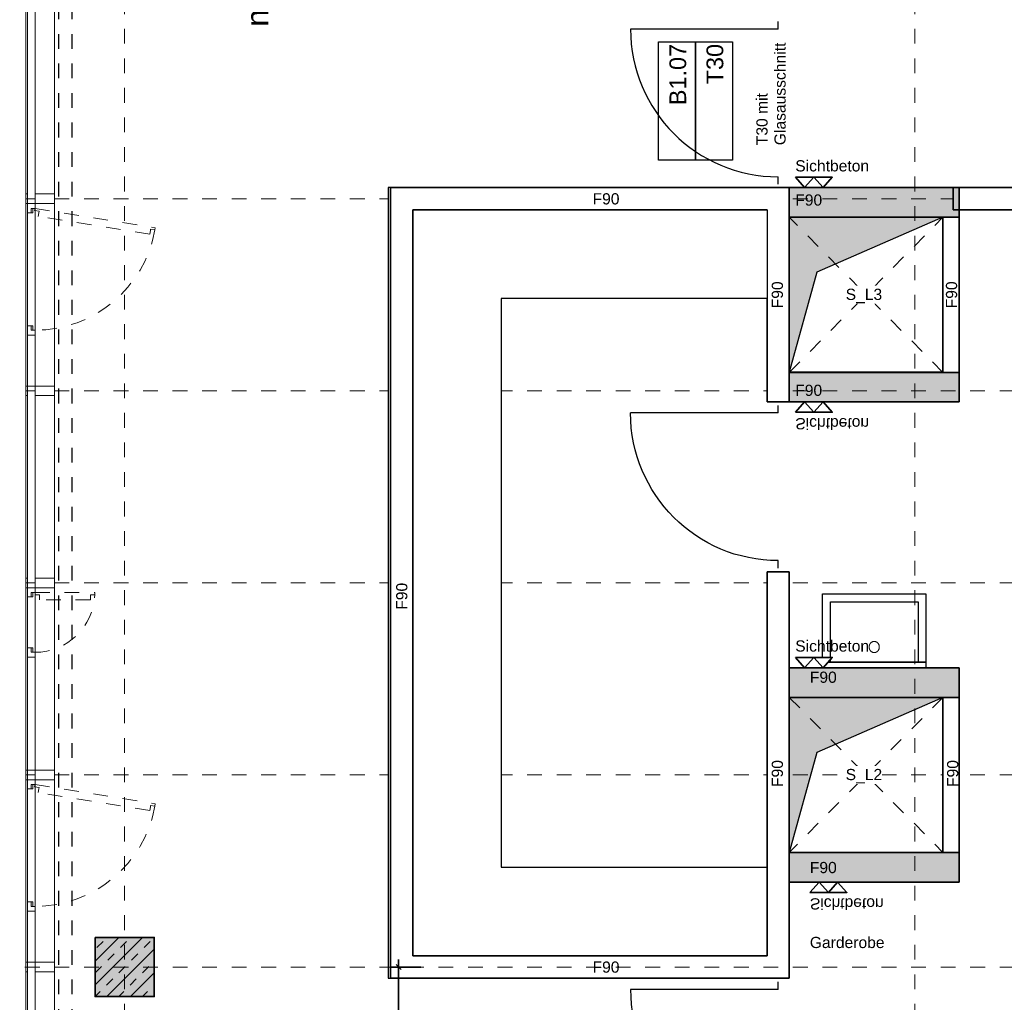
# Model space of a CAD drawing. Header units: metres. Extents: x -13 to 93, y -119 to 25.
# Tile 690 of 705: x 27.34 to 34.01, y -18.19 to -11.54. Entities that reach past the tile are written whole.
import ezdxf
from ezdxf.enums import TextEntityAlignment as Align

# ---------------------------------------------------------------- set-up
doc = ezdxf.new("R2010")
doc.units = ezdxf.units.M
doc.header["$LTSCALE"] = 0.00508
doc.header["$PDMODE"] = 1
doc.header["$PDSIZE"] = -2
for name, pattern in [('STYLE_05', [0.19684, 0.069505, -0.127335]), ('STYLE_06', [1.0537, 0.590515, -0.19684, 0.069505, -0.19684]), ('STYLE_11', [0.393677, 0.196838, -0.196838])]:
    doc.linetypes.add(name, pattern=pattern)
doc.layers.get('0').update_dxf_attribs({"lineweight": 18})
for name, color, linetype, lineweight in [('3-3-0 AW Fassade', 7, 'Continuous', 18), ('3-3-4 AFenster', 7, 'Continuous', 25), ('3-4-0 Innenwände', 7, 'Continuous', 35), ('3-4-0-1 IW Beton', 7, 'Continuous', 35), ('3-4-0-2 IW GK', 7, 'Continuous', 35), ('3-4-3-1 IStützenBeton', 7, 'Continuous', 35), ('3-4-4 ITüren', 7, 'Continuous', 25), ('3-4-5 IWBekleidungen', 7, 'Continuous', 25), ('3-5-1-1 DeckenDurchb', 7, 'Continuous', 25), ('3-5-1-1 DeckenDurchb VED', 7, 'STYLE_11', 25), ('3-5-1-2 DeckenSprung VED', 7, 'STYLE_11', 25), ('3-5-9 DeckenSonstig VED', 7, 'STYLE_11', 25), ('3-7-1 Allg.Einbauten', 7, 'Continuous', 25), ('4-1-2-1 Sanitärobjekte', 7, 'Continuous', 25), ('Ans-Kante', 7, 'Continuous', 18), ('Bemaßung', 7, 'Continuous', 18), ('Bemaßung-Höhenkoten', 7, 'Continuous', 18), ('Keine', 7, 'Continuous', 18), ('Plan-Achse', 1, 'STYLE_06', 18), ('Plan-Achsen-Fassade', 1, 'STYLE_06', 18), ('Plan-Raumstempel', 7, 'Continuous', 13), ('Plan-Text', 7, 'Continuous', 13), ('Plan-Text-Hinweis', 7, 'Continuous', 13)]:
    doc.layers.add(name, color=color, linetype=linetype, lineweight=lineweight)
doc.layers.get('0').freeze()
doc.styles.add('Arial', font='ARIAL.TTF')
doc.dimstyles.new('MTZ_200', dxfattribs={"dimtxt": 0.075762, "dimasz": 0.000706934, "dimexe": 0.001, "dimexo": 0.003, "dimgap": 0.0001, "dimtad": 1, "dimdec": 4, "dimzin": 11, "dimtxsty": 'Arial', "dimblk": 'VW_SLASH', "dimcen": 0, "dimdle": 0.001, "dimazin": 0, "dimtfac": 1, "dimtdec": 4, "dimtix": 1, "dimtmove": 0, "dimatfit": 0, "dimldrblk": 'VW_FILLEDARROW', "dimfxl": 0, "dimfrac": 2, "dimtolj": 1, "dimtzin": 11, "dimarcsym": 0})
pattern_1 = [(45, (0, 0), (0.0032, 0), []), (45, (0.0016, 0), (0.0032, 0), [0.0012, -0.0012])]

# ---------------------------------------------------------------- blocks, each defined once
blk = doc.blocks.new('S_Profil_Fassade_Büro')
at = {"layer": '3-3-0 AW Fassade', "color": 7}
blk.add_line((-0.132, 0), (-0.195, 0), dxfattribs=at)
for points in [[(-0.195, 0.0325), (-0.182, 0.0325), (-0.182, -0.0325), (-0.195, -0.0325)], [(-0.132, 0.0325), (0, 0.0325), (0, -0.0325), (-0.132, -0.0325)]]:
    blk.add_lwpolyline(points, close=True, dxfattribs=at)
blk = doc.blocks.new('S_Fenster_GR_Feld')
at = {"layer": '3-3-0 AW Fassade', "color": 7}
blk.add_lwpolyline([(-0.05, 1.2675), (0, 1.2675), (0, 0.9225), (-0.05, 0.9225)], close=True, dxfattribs=at)
at = {"color": 7}
blk.add_wipeout([(-0.05, 0.095), (-0.025, 0.095), (-0.015, 0.095), (-0.015, 0.065), (0, 0.065), (0, 0.89), (-0.015, 0.89), (-0.015, 0.86), (-0.025, 0.86), (-0.05, 0.86)], dxfattribs=at).dxf.layer = '3-3-0 AW Fassade'
at = {"layer": '3-3-0 AW Fassade', "color": 7}
blk.add_lwpolyline([(-0.05, 0.095), (-0.025, 0.095), (-0.015, 0.095), (-0.015, 0.065), (0, 0.065), (0, 0.89), (-0.015, 0.89), (-0.015, 0.86), (-0.025, 0.86), (-0.05, 0.86)], close=True, dxfattribs=at)
at = {"color": 7}
for points in [[(-0.025, 0.86), (-0.05, 0.86), (-0.05, 0.9225), (0, 0.9225), (0, 0.89), (-0.025, 0.89)], [(-0.025, 0.095), (-0.05, 0.095), (-0.05, 0.0325), (0, 0.0325), (0, 0.065), (-0.025, 0.065)]]:
    blk.add_wipeout(points, dxfattribs=at).dxf.layer = '3-3-0 AW Fassade'
at = {"layer": '3-3-0 AW Fassade', "color": 7}
for points in [[(-0.025, 0.86), (-0.05, 0.86), (-0.05, 0.9225), (0, 0.9225), (0, 0.89), (-0.025, 0.89)], [(-0.025, 0.095), (-0.05, 0.095), (-0.05, 0.0325), (0, 0.0325), (0, 0.065), (-0.025, 0.065)]]:
    blk.add_lwpolyline(points, close=True, dxfattribs=at)
at = {"layer": '3-3-0 AW Fassade', "color": 7, "linetype": 'STYLE_05'}
blk.add_lwpolyline([(0.0217, 0.1191), (0.0256, 0.0944), (0.0272, 0.0846), (-0.0024, 0.0798), (0, 0.065), (0.8145, 0.1961), (0.8121, 0.2109), (0.7825, 0.2061), (0.7809, 0.216), (0.777, 0.2407)], close=True, dxfattribs=at)
at = {"layer": '3-3-0 AW Fassade', "color": 7, "linetype": 'STYLE_05', "lineweight": 18}
blk.add_arc((0, 0.065), 0.825, 10.18312, 90, dxfattribs=at)
blk = doc.blocks.new('*D251')
at = {"layer": 'Bemaßung', "color": 0, "linetype": 'Continuous', "lineweight": -2}
for p, q in [((-0.33, -2.71), (-0.33, -2.91)), ((0, -2.71), (0, -2.91)), ((-0.28, -2.86), (-0.33, -2.86)), ((-0.33, -2.86), (0, -2.86)), ((0, -2.86), (-0.05, -2.86))]:
    blk.add_line(p, q, dxfattribs=at)
at = {"layer": 'Bemaßung', "color": 0, "linetype": 'Continuous', "lineweight": 20}
for p, q in [((-0.3123, -2.8423), (-0.3477, -2.8777)), ((-0.0177, -2.8777), (0.0177, -2.8423))]:
    blk.add_line(p, q, dxfattribs=at)
at = {"layer": 'Defpoints', "color": 0, "lineweight": 0}
for p in [(0, 0), (-0.33, -2.5287), (-0.33, -2.86)]:
    blk.add_point(p, dxfattribs=at)
at = {"layer": 'Bemaßung', "color": 0, "insert": (-0.2103, -2.7488), "char_height": 0.07576, "attachment_point": 1, "line_spacing_factor": 0.967741, "style": 'Arial'}
blk.add_mtext('33', dxfattribs=at)
blk = doc.blocks.new('VW_FILLEDARROW')
at = {"color": 0, "lineweight": -2}
blk.add_solid([(0, 0), (0, 0), (0, 0)], dxfattribs=at)
blk = doc.blocks.new('VW_SLASH')
at = {"color": 0, "linetype": 'ByBlock', "lineweight": -2}
blk.add_line((0, 0), (-1, 0), dxfattribs=at)
at = {"color": 0, "linetype": 'ByBlock', "lineweight": 20}
blk.add_line((0, 0), (0, 0), dxfattribs=at)
blk = doc.blocks.new('*D252')
at = {"layer": 'Bemaßung', "color": 0, "linetype": 'Continuous', "lineweight": -2}
for p, q in [((0, -2.71), (0, -2.91)), ((0.19, -2.71), (0.19, -2.91)), ((0, -2.86), (-0.05, -2.86)), ((0.19, -2.86), (0, -2.86)), ((0.24, -2.86), (0.19, -2.86))]:
    blk.add_line(p, q, dxfattribs=at)
at = {"layer": 'Bemaßung', "color": 0, "linetype": 'Continuous', "lineweight": 20}
for p, q in [((0.0177, -2.8423), (-0.0177, -2.8777)), ((0.1723, -2.8777), (0.2077, -2.8423))]:
    blk.add_line(p, q, dxfattribs=at)
at = {"layer": 'Defpoints', "color": 0, "lineweight": 0}
for p in [(0, 0), (0.19, -2.475), (0.19, -2.86)]:
    blk.add_point(p, dxfattribs=at)
at = {"layer": 'Bemaßung', "color": 0, "insert": (0.0285, -2.7488), "char_height": 0.07576, "attachment_point": 1, "line_spacing_factor": 0.967741, "style": 'Arial'}
blk.add_mtext('19', dxfattribs=at)
blk = doc.blocks.new('*D254')
at = {"layer": 'Bemaßung', "color": 0, "linetype": 'Continuous', "lineweight": -2}
for p, q in [((-3.3451, 0), (-3.5451, 0)), ((-3.4951, 0), (-3.4951, 0.05)), ((-3.4951, -1.59), (-3.4951, 0)), ((-3.3451, -1.59), (-3.5451, -1.59)), ((-3.4951, -1.64), (-3.4951, -1.59))]:
    blk.add_line(p, q, dxfattribs=at)
at = {"layer": 'Bemaßung', "color": 0, "linetype": 'Continuous', "lineweight": 20}
for p, q in [((-3.4775, -0.0177), (-3.5128, 0.0177)), ((-3.5128, -1.5723), (-3.4775, -1.6077))]:
    blk.add_line(p, q, dxfattribs=at)
at = {"layer": 'Defpoints', "color": 0, "lineweight": 0}
for p in [(0.0599, 0), (-3.4951, -1.59), (-3.3, -1.59)]:
    blk.add_point(p, dxfattribs=at)
at = {"layer": 'Bemaßung', "color": 0, "insert": (-3.6063, -0.8329), "char_height": 0.07576, "attachment_point": 1, "rotation": 90, "line_spacing_factor": 0.967741, "style": 'Arial'}
blk.add_mtext('1,59', dxfattribs=at)
blk = doc.blocks.new('TÜR_1.00')
blk.add_wipeout([(0.05, 1), (0.0991, 0.9988), (0.148, 0.9952), (0.1967, 0.9892), (0.2451, 0.9808), (0.293, 0.97), (0.3403, 0.9569), (0.3869, 0.9415), (0.4327, 0.9239), (0.4776, 0.904), (0.5214, 0.8819), (0.5641, 0.8577), (0.6056, 0.8315), (0.6457, 0.8032), (0.6844, 0.773), (0.7216, 0.741), (0.7571, 0.7071), (0.791, 0.6716), (0.823, 0.6344), (0.8532, 0.5957), (0.8815, 0.5556), (0.9077, 0.5141), (0.9319, 0.4714), (0.954, 0.4276), (0.9739, 0.3827), (0.9915, 0.3369), (1.0069, 0.2903), (1.02, 0.243), (1.0308, 0.1951), (1.0392, 0.1467), (1.0452, 0.098), (1.0488, 0.0491), (1.05, 0), (0.05, 0)]).dxf.layer = '3-4-4 ITüren'
at = {"layer": '3-4-4 ITüren'}
for p, q in [((0.05, 0), (0.05, 1)), ((0.05, 0), (0, 0)), ((1.1, 0), (1.05, 0))]:
    blk.add_line(p, q, dxfattribs=at)
blk.add_arc((0.05, 0), 1, 0, 90, dxfattribs=at)
blk = doc.blocks.new('*U271')
at = {"layer": '4-1-2-1 Sanitärobjekte'}
for points in [[(45.1886, -8.4936), (45.8886, -8.4936), (45.8886, -8.9558), (45.1886, -8.9558)], [(45.2415, -8.5467), (45.8358, -8.5467), (45.8358, -8.9558), (45.2415, -8.9558)], [(45.1886, -8.9558), (45.8886, -8.9558), (45.8886, -8.9936), (45.1886, -8.9936)]]:
    blk.add_lwpolyline(points, close=True, dxfattribs=at)
at = {"layer": '4-1-2-1 Sanitärobjekte', "color": 7, "linetype": 'Continuous', "lineweight": 18}
blk.add_open_spline([(45.573, -8.8527), (45.573, -8.8426), (45.5638, -8.825), (45.5478, -8.8149), (45.5294, -8.8149), (45.5135, -8.825), (45.5043, -8.8426), (45.5043, -8.8629), (45.5135, -8.8805), (45.5294, -8.8906), (45.5478, -8.8906), (45.5638, -8.8805), (45.573, -8.8629), (45.573, -8.8527)], degree=2, dxfattribs=at)
blk = doc.blocks.new('*U272')
at = {"layer": '4-1-2-1 Sanitärobjekte', "color": 7}
blk.add_blockref('*U271', (0, 0), dxfattribs=at)
blk = doc.blocks.new('*U276')
at = {"layer": '3-4-4 ITüren', "linetype": 'Continuous'}
for p, q in [((44.8886, -11.1699), (44.8886, -11.1199)), ((44.8886, -11.1699), (43.8886, -11.1699)), ((44.8886, -12.2199), (44.8886, -12.1699))]:
    blk.add_line(p, q, dxfattribs=at)
blk.add_arc((44.8886, -11.1699), 1, 180, 270, dxfattribs=at)
blk = doc.blocks.new('*U277')
at = {"layer": '3-4-4 ITüren', "linetype": 'Continuous'}
for p, q in [((44.8886, -4.6699), (44.8886, -4.6199)), ((44.8886, -4.6699), (43.8886, -4.6699)), ((44.8886, -5.7199), (44.8886, -5.6699))]:
    blk.add_line(p, q, dxfattribs=at)
blk.add_arc((44.8886, -4.6699), 1, 180, 270, dxfattribs=at)
blk = doc.blocks.new('Stütze Fassade')
at = {"layer": '3-4-3-1 IStützenBeton', "linetype": 'Continuous', "lineweight": 0}
blk.add_hatch(color=255, dxfattribs=at).paths.add_polyline_path([(-0.2, 0.2), (0.2, 0.2), (0.2, -0.2), (-0.2, -0.2)])
at = {"layer": '3-4-3-1 IStützenBeton', "linetype": 'Continuous', "lineweight": 13}
h = blk.add_hatch(dxfattribs=at)
h.set_pattern_fill('STAHLBETON_1_50', style=0, pattern_type=2)
h.set_pattern_definition([(45, (0, 0), (0.16, 0), []), (45, (0.08, 0), (0.16, 0), [0.06, -0.06])])
h.paths.add_polyline_path([(-0.2, 0.2), (0.2, 0.2), (0.2, -0.2), (-0.2, -0.2)])
at = {"layer": '3-4-3-1 IStützenBeton'}
blk.add_lwpolyline([(-0.2, 0.2), (0.2, 0.2), (0.2, -0.2), (-0.2, -0.2)], close=True, dxfattribs=at)
blk = doc.blocks.new('*U534')
at = {"layer": '3-5-1-1 DeckenDurchb', "linetype": 'Continuous', "lineweight": 0}
blk.add_hatch(color=19, dxfattribs=at).paths.add_polyline_path([(44.9636, -10.2436), (44.9636, -9.1936), (46.0036, -9.1936), (45.1494, -9.5658)])
at = {"layer": '3-5-1-1 DeckenDurchb'}
for points in [[(44.9636, -10.2436), (44.9636, -9.1936), (46.0036, -9.1936), (45.1494, -9.5658)], [(44.9636, -9.1936), (46.0036, -9.1936), (46.0036, -10.2436), (44.9636, -10.2436)]]:
    blk.add_lwpolyline(points, close=True, dxfattribs=at)
blk = doc.blocks.new('*U535')
at = {"layer": '3-5-1-1 DeckenDurchb', "linetype": 'Continuous', "lineweight": 0}
blk.add_hatch(color=19, dxfattribs=at).paths.add_polyline_path([(44.9636, -6.9936), (44.9636, -5.9436), (46.0036, -5.9436), (45.1494, -6.3158)])
at = {"layer": '3-5-1-1 DeckenDurchb'}
for points in [[(44.9636, -6.9936), (44.9636, -5.9436), (46.0036, -5.9436), (45.1494, -6.3158)], [(44.9636, -5.9436), (46.0036, -5.9436), (46.0036, -6.9936), (44.9636, -6.9936)]]:
    blk.add_lwpolyline(points, close=True, dxfattribs=at)
blk = doc.blocks.new('*U542')
at = {"layer": '3-5-1-1 DeckenDurchb VED'}
for p, q in [((0.19, 1.825), (-0.85, 0.775)), ((-0.85, 1.825), (0.19, 0.775))]:
    blk.add_line(p, q, dxfattribs=at)
blk.add_lwpolyline([(-0.85, 1.825), (0.19, 1.825), (0.19, 0.775), (-0.85, 0.775)], close=True, dxfattribs=at)
blk = doc.blocks.new('*U543')
at = {"layer": '3-5-1-1 DeckenDurchb VED'}
for p, q in [((0.19, 4.025), (-0.85, 5.075)), ((-0.85, 4.025), (0.19, 5.075))]:
    blk.add_line(p, q, dxfattribs=at)
blk.add_lwpolyline([(-0.85, 5.075), (0.19, 5.075), (0.19, 4.025), (-0.85, 4.025)], close=True, dxfattribs=at)
blk = doc.blocks.new('kern_DD_e0-e4_labor')
at = {"layer": '3-5-1-1 DeckenDurchb VED', "color": 7}
for name in ['*U543', '*U542']:
    blk.add_blockref(name, (0, 0), dxfattribs=at)
for points in [[(-0.4683, 4.4888), (-0.2214, 4.4888), (-0.2214, 4.6109), (-0.4683, 4.6109)], [(-0.4683, 1.2388), (-0.2214, 1.2388), (-0.2214, 1.3609), (-0.4683, 1.3609)]]:
    blk.add_wipeout(points).dxf.layer = 'Plan-Text'
at = {"layer": 'Plan-Text', "char_height": 0.075762, "attachment_point": 1, "line_spacing_factor": 0.970546, "style": 'Arial'}
for s, insert in [('{\\C7;\\lS_L3}', (-0.4683, 4.5907)), ('{\\C7;\\lS_L2}', (-0.4683, 1.3407))]:
    blk.add_mtext(s, dxfattribs=dict(at, insert=insert))
blk = doc.blocks.new('*U465')
at = {"layer": 'Plan-Text-Hinweis', "insert": (-0.0635, 0.1857), "char_height": 0.075762, "attachment_point": 1, "line_spacing_factor": 0.970546, "style": 'Arial'}
blk.add_mtext('{\\C7;\\lSichtbeton}', dxfattribs=at)
at = {"color": 7, "linetype": 'Continuous', "lineweight": 35}
blk.add_wipeout([(0.0625, 0.07), (0.125, 0), (0.1875, 0.07)], dxfattribs=at).dxf.layer = 'Bemaßung-Höhenkoten'
at = {"layer": 'Bemaßung-Höhenkoten', "color": 7, "linetype": 'Continuous', "lineweight": 35}
blk.add_lwpolyline([(0.0625, 0.07), (0.125, 0), (0.1875, 0.07)], close=True, dxfattribs=at)
at = {"color": 7, "linetype": 'Continuous', "lineweight": 35}
blk.add_wipeout([(-0.0625, 0.07), (0, 0), (0.0625, 0.07)], dxfattribs=at).dxf.layer = 'Bemaßung-Höhenkoten'
at = {"layer": 'Bemaßung-Höhenkoten', "color": 7, "linetype": 'Continuous', "lineweight": 35}
blk.add_lwpolyline([(-0.0625, 0.07), (0, 0), (0.0625, 0.07)], close=True, dxfattribs=at)
blk = doc.blocks.new('Sichtbeton')
at = {"layer": 'Keine', "color": 7}
blk.add_blockref('*U465', (0, 0), dxfattribs=at)
blk = doc.blocks.new('S_Türnr')
at = {"layer": 'Plan-Text-Hinweis', "color": 7, "linetype": 'Continuous', "lineweight": 25}
for points in [[(-0.4, 0.25), (0.4, 0.25), (0.4, 0), (-0.4, 0)], [(-0.4, 0), (0.4, 0), (0.4, -0.25), (-0.4, -0.25)]]:
    blk.add_lwpolyline(points, close=True, dxfattribs=at)
at = {"layer": 'Keine', "color": 0, "flags": 1}
blk.add_attdef('Plannummer', (-0.4, -0.4546), '', height=0.1136, dxfattribs=at)
at = {"layer": 'Plan-Raumstempel', "color": 7, "style": 'Arial'}
for tag, p in [('Türnummer', (0.3857, 0.1768)), ('Brand', (0.3857, -0.0745))]:
    blk.add_attdef(tag, text='', height=0.1136, dxfattribs=at).set_placement(p, align=Align.TOP_RIGHT)
blk = doc.blocks.new('S_Fenster_GR_Feld_klein')
at = {"layer": '3-3-0 AW Fassade', "color": 7}
blk.add_lwpolyline([(-0.05, 1.2675), (0, 1.2675), (0, 0.9225), (-0.05, 0.9225)], close=True, dxfattribs=at)
at = {"color": 7}
blk.add_wipeout([(-0.025, 0.86), (-0.05, 0.86), (-0.05, 0.7975), (0, 0.7975), (0, 0.83), (-0.025, 0.83)], dxfattribs=at).dxf.layer = '3-3-0 AW Fassade'
at = {"layer": '3-3-0 AW Fassade', "color": 7}
blk.add_lwpolyline([(-0.025, 0.86), (-0.05, 0.86), (-0.05, 0.7975), (0, 0.7975), (0, 0.83), (-0.025, 0.83)], close=True, dxfattribs=at)
at = {"layer": '3-3-0 AW Fassade', "color": 7, "linetype": 'STYLE_05', "lineweight": 18}
blk.add_arc((0, 1.235), 0.405, 270, 357.8789, dxfattribs=at)
at = {"color": 7}
blk.add_wipeout([(-0.05, 1.205), (-0.015, 1.205), (-0.015, 1.235), (0, 1.235), (0, 0.83), (-0.015, 0.83), (-0.015, 0.86), (-0.05, 0.86)], dxfattribs=at).dxf.layer = '3-3-0 AW Fassade'
at = {"layer": '3-3-0 AW Fassade', "color": 7}
blk.add_lwpolyline([(-0.05, 1.205), (-0.015, 1.205), (-0.015, 1.235), (0, 1.235), (0, 0.83), (-0.015, 0.83), (-0.015, 0.86), (-0.05, 0.86)], close=True, dxfattribs=at)
at = {"color": 7}
blk.add_wipeout([(-0.025, 1.205), (-0.05, 1.205), (-0.05, 1.2675), (0, 1.2675), (0, 1.235), (-0.025, 1.235)], dxfattribs=at).dxf.layer = '3-3-0 AW Fassade'
at = {"color": 7, "lineweight": 18}
blk.add_wipeout([(-0.05, 0.7975), (0, 0.7975), (0, 0.0325), (-0.05, 0.0325)], dxfattribs=at).dxf.layer = '3-3-0 AW Fassade'
at = {"layer": '3-3-0 AW Fassade', "color": 7}
blk.add_lwpolyline([(-0.025, 1.205), (-0.05, 1.205), (-0.05, 1.2675), (0, 1.2675), (0, 1.235), (-0.025, 1.235)], close=True, dxfattribs=at)
at = {"layer": '3-3-0 AW Fassade', "color": 7, "linetype": 'STYLE_05'}
blk.add_lwpolyline([(0.03, 1.185), (0.03, 1.22), (0, 1.22), (0, 1.235), (0.405, 1.235), (0.405, 1.22), (0.375, 1.22), (0.375, 1.185)], close=True, dxfattribs=at)
at = {"layer": '3-3-0 AW Fassade', "color": 7, "lineweight": 18}
blk.add_lwpolyline([(-0.05, 0.7975), (0, 0.7975), (0, 0.0325), (-0.05, 0.0325)], close=True, dxfattribs=at)
blk = doc.blocks.new('kern_labor_laborfall (2D)')
at = {"layer": 'Bemaßung', "color": 7, "linetype": 'Continuous', "lineweight": 18}
dim = blk.add_linear_dim(base=(-3.4951464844, -1.59), p1=(0.0598535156, 0), p2=(-3.3, -1.59), angle=90, dimstyle='MTZ_200', override={"dimtxt": 0.001515, "dimgap": 0.01, "dimdec": 8, "dimlfac": 50, "dimpost": '<>m', "dimtxsty": 'Arial', "dimtmove": 2}, dxfattribs=at)
dim.commit()
dim.dimension.update_dxf_attribs({"geometry": '*D254', "text_midpoint": (-3.5051464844, -0.7302152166), "dimtype": 160})
for base, p2, picture, middle in [((-0.33, -2.86), (-0.33, -2.5286771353), '*D251', (-0.5084458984, -2.85)), ((0.19, -2.86), (0.19, -2.475), '*D252', (0.0872584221, -2.85))]:
    dim = blk.add_linear_dim(base=base, p1=(0, 0), p2=p2, dimstyle='MTZ_200', override={"dimtxt": 0.001515, "dimgap": 0.01, "dimdec": 8, "dimlfac": 50, "dimpost": '<>m', "dimtxsty": 'Arial', "dimtmove": 2}, dxfattribs=at)
    dim.commit()
    dim.dimension.update_dxf_attribs({"geometry": picture, "text_midpoint": middle, "dimtype": 160})

msp = doc.modelspace()

# ---------------------------------------------------------------- linework, layer by layer
at = {"layer": '3-3-0 AW Fassade'}
msp.add_lwpolyline([(27.393, -1.05), (27.443, -1.05), (27.443, -25.2725), (27.393, -25.2725)], close=True, dxfattribs=at)
at = {"layer": 'Ans-Kante', "color": 8}
for p, q in [((27.575, -0.26), (27.575, -19.35)), ((27.38, -1.09875), (27.38, -25.24))]:
    msp.add_line(p, q, dxfattribs=at)
at = {"layer": 'Plan-Achsen-Fassade', "color": 9}
for p, q in [((27.575, -12.75), (41.525, -12.75)), ((27.575, -14.05), (41.525, -14.05)), ((27.575, -15.35), (41.525, -15.35)), ((27.575, -16.65), (41.525, -16.65))]:
    msp.add_line(p, q, dxfattribs=at)

# ---------------------------------------------------------------- block references
at = {"layer": '3-3-0 AW Fassade', "color": 7}
for p in [(27.575, -12.75), (27.575, -14.05), (27.575, -15.35), (27.575, -16.65), (27.575, -17.95)]:
    msp.add_blockref('S_Profil_Fassade_Büro', p, dxfattribs=at)
at = {"layer": '4-1-2-1 Sanitärobjekte', "color": 7}
msp.add_blockref('*U272', (-12.41363701, -6.93135892), dxfattribs=at)

# ---------------------------------------------------------------- texts
at = {"layer": 'Plan-Text-Hinweis', "insert": (28.87223565, -11.58576609), "char_height": 0.1515245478, "attachment_point": 1, "rotation": 90, "line_spacing_factor": 0.967741, "style": 'Arial'}
msp.add_mtext('{\\C7;\\lnotwendiger Flur}', dxfattribs=at)

# ---------------------------------------------------------------- wipeouts: each hides what was drawn before it
at = {"lineweight": 5}
msp.add_wipeout([(33.7, -13.925), (33.59, -13.925), (33.59, -12.875), (33.7, -12.875)], dxfattribs=at).dxf.layer = '3-4-0-2 IW GK'

# ---------------------------------------------------------------- next in the draw order: linework, layer by layer
at = {"layer": '3-4-0-1 IW Beton'}
msp.add_line((33.7, -14.125), (33.7, -13.925), dxfattribs=at)
at = {"layer": '3-4-0-2 IW GK'}
for p, q in [((33.7, -12.875), (33.59, -12.875)), ((33.59, -13.925), (33.59, -12.875)), ((33.7, -13.925), (33.7, -12.875)), ((33.7, -13.925), (33.59, -13.925))]:
    msp.add_line(p, q, dxfattribs=at)

# ---------------------------------------------------------------- next in the draw order: block references
at = {"layer": '3-3-0 AW Fassade', "color": 7, "xscale": -1, "rotation": 180}
for p in [(27.443, -12.75), (27.443, -16.65)]:
    msp.add_blockref('S_Fenster_GR_Feld', p, dxfattribs=at)

# ---------------------------------------------------------------- next in the draw order: wipeouts: each hides what was drawn before it
at = {"lineweight": 5}
for points in [[(32.55, -14.125), (32.4, -14.125), (32.4, -12.825), (32.55, -12.675)], [(33.66, -12.825), (33.66, -12.675), (41.525, -12.675), (41.525, -12.825)], [(33.7, -17.175), (33.59, -17.175), (33.59, -16.125), (33.7, -16.125)]]:
    msp.add_wipeout(points, dxfattribs=at).dxf.layer = '3-4-0-2 IW GK'

# ---------------------------------------------------------------- next in the draw order: hatches: boundary and pattern name
at = {"layer": '3-4-0-1 IW Beton', "linetype": 'Continuous', "lineweight": 0}
msp.add_hatch(color=255, dxfattribs=at).paths.add_polyline_path([(32.55, -14.125), (32.55, -13.925), (33.7, -13.925), (33.7, -14.125)])
at = {"layer": '3-4-0-1 IW Beton', "linetype": 'Continuous', "lineweight": 13}
h = msp.add_hatch(dxfattribs=at)
h.set_pattern_fill('STAHLBETON_1_50', style=0, pattern_type=2)
h.set_pattern_definition(pattern_1)
h.paths.add_polyline_path([(32.55, -14.125), (32.55, -13.925), (33.7, -13.925), (33.7, -14.125)])

# ---------------------------------------------------------------- next in the draw order: linework, layer by layer
at = {"layer": '3-4-0-1 IW Beton'}
for p, q in [((33.7, -12.875), (33.7, -12.675)), ((32.55, -12.875), (33.7, -12.875)), ((32.55, -13.925), (33.7, -13.925)), ((32.55, -14.125), (32.55, -13.925)), ((32.55, -14.125), (33.7, -14.125)), ((33.7, -16.125), (33.7, -15.925)), ((33.7, -17.375), (33.7, -17.175))]:
    msp.add_line(p, q, dxfattribs=at)
at = {"layer": '3-4-0-2 IW GK'}
for p, q in [((32.55, -14.125), (32.55, -12.675)), ((33.66, -12.675), (41.525, -12.675)), ((33.66, -12.825), (33.66, -12.675)), ((32.4, -14.125), (32.4, -12.825)), ((33.66, -12.825), (41.525, -12.825)), ((32.55, -14.125), (32.4, -14.125)), ((33.7, -16.125), (33.59, -16.125)), ((33.59, -17.175), (33.59, -16.125)), ((33.7, -17.175), (33.7, -16.125)), ((33.7, -17.175), (33.59, -17.175))]:
    msp.add_line(p, q, dxfattribs=at)

# ---------------------------------------------------------------- next in the draw order: block references
at = {"layer": '3-4-0 Innenwände', "color": 7}
msp.add_blockref('kern_labor_laborfall (2D)', (33.4, -17.95), dxfattribs=at)
at = {"layer": '3-5-1-1 DeckenDurchb', "color": 7}
msp.add_blockref('*U535', (-12.41363701, -6.93135892), dxfattribs=at)

# ---------------------------------------------------------------- next in the draw order: linework, layer by layer
at = {"layer": '3-5-1-2 DeckenSprung VED', "color": 7, "linetype": 'STYLE_11'}
msp.add_line((27.695, -19.335), (27.695, -0.165), dxfattribs=at)
at = {"layer": '3-5-9 DeckenSonstig VED', "color": 7, "linetype": 'STYLE_05'}
msp.add_line((27.605, -25.335), (27.605, -0.165), dxfattribs=at)

# ---------------------------------------------------------------- next in the draw order: block references
at = {"layer": '3-4-3-1 IStützenBeton', "color": 7}
msp.add_blockref('Stütze Fassade', (28.05, -17.95), dxfattribs=at)

# ---------------------------------------------------------------- next in the draw order: wipeouts: each hides what was drawn before it
msp.add_wipeout([(29.98937372, -17.875), (29.98937372, -12.825), (32.4, -12.825), (32.4, -13.425), (30.59837404, -13.425), (30.59837404, -17.275), (32.4, -17.275), (32.4, -17.875)]).dxf.layer = '3-7-1 Allg.Einbauten'

# ---------------------------------------------------------------- next in the draw order: linework, layer by layer
at = {"layer": '3-7-1 Allg.Einbauten'}
msp.add_lwpolyline([(29.98937372, -17.875), (29.98937372, -12.825), (32.4, -12.825), (32.4, -13.425), (30.59837404, -13.425), (30.59837404, -17.275), (32.4, -17.275), (32.4, -17.875)], close=True, dxfattribs=at)

# ---------------------------------------------------------------- next in the draw order: block references
at = {"layer": '3-3-4 AFenster', "color": 7}
msp.add_blockref('S_Fenster_GR_Feld_klein', (27.443, -16.65), dxfattribs=at)

# ---------------------------------------------------------------- next in the draw order: block references
at = {"layer": '3-4-4 ITüren', "color": 7, "xscale": -1, "rotation": 90}
msp.add_blockref('TÜR_1.00', (32.47523048, -14.14955984), dxfattribs=at)

# ---------------------------------------------------------------- next in the draw order: wipeouts: each hides what was drawn before it
at = {"lineweight": 5}
for points in [[(30, -12.825), (29.85, -12.675), (32.55, -12.675), (32.4, -12.825)], [(29.85, -18.025), (30, -17.875), (32.4, -17.875), (32.55, -18.025)]]:
    msp.add_wipeout(points, dxfattribs=at).dxf.layer = '3-4-0-2 IW GK'

# ---------------------------------------------------------------- next in the draw order: hatches: boundary and pattern name
at = {"layer": '3-4-0-1 IW Beton', "linetype": 'Continuous', "lineweight": 0}
msp.add_hatch(color=255, dxfattribs=at).paths.add_polyline_path([(32.55, -12.875), (32.55, -12.675), (33.7, -12.675), (33.7, -12.875)])
at = {"layer": '3-4-0-1 IW Beton', "linetype": 'Continuous', "lineweight": 13}
h = msp.add_hatch(dxfattribs=at)
h.set_pattern_fill('STAHLBETON_1_50', style=0, pattern_type=2)
h.set_pattern_definition(pattern_1)
h.paths.add_polyline_path([(32.55, -12.875), (32.55, -12.675), (33.7, -12.675), (33.7, -12.875)])

# ---------------------------------------------------------------- next in the draw order: linework, layer by layer
at = {"layer": '3-4-0-1 IW Beton'}
for p, q in [((32.55, -12.675), (33.7, -12.675)), ((32.55, -12.875), (32.55, -12.675))]:
    msp.add_line(p, q, dxfattribs=at)
at = {"layer": '3-4-0-2 IW GK'}
for p, q in [((29.85, -12.675), (32.55, -12.675)), ((30, -12.825), (32.4, -12.825)), ((30, -17.875), (32.4, -17.875)), ((29.85, -18.025), (32.55, -18.025))]:
    msp.add_line(p, q, dxfattribs=at)

# ---------------------------------------------------------------- next in the draw order: block references
at = {"layer": '3-4-4 ITüren', "color": 7}
msp.add_blockref('*U277', (-12.41363701, -6.93135892), dxfattribs=at)

# ---------------------------------------------------------------- next in the draw order: wipeouts: each hides what was drawn before it
at = {"lineweight": 5}
msp.add_wipeout([(32.55, -18.025), (32.4, -17.875), (32.4, -15.275), (32.55, -15.275)], dxfattribs=at).dxf.layer = '3-4-0-2 IW GK'
at = {"color": 7, "linetype": 'Continuous', "lineweight": 25}
msp.add_wipeout([(29.835, -12.675), (29.835, -18.025), (29.85, -18.025), (29.85, -12.675)], dxfattribs=at).dxf.layer = '3-4-5 IWBekleidungen'

# ---------------------------------------------------------------- next in the draw order: hatches: boundary and pattern name
at = {"layer": '3-4-0-1 IW Beton', "linetype": 'Continuous', "lineweight": 0}
for points in [[(32.55, -16.125), (32.55, -15.925), (33.7, -15.925), (33.7, -16.125)], [(32.55, -17.375), (32.55, -17.175), (33.7, -17.175), (33.7, -17.375)]]:
    msp.add_hatch(color=255, dxfattribs=at).paths.add_polyline_path(points)
at = {"layer": '3-4-0-1 IW Beton', "linetype": 'Continuous', "lineweight": 13}
h = msp.add_hatch(dxfattribs=at)
h.set_pattern_fill('STAHLBETON_1_50', style=0, pattern_type=2)
h.set_pattern_definition(pattern_1)
h.paths.add_polyline_path([(32.55, -16.125), (32.55, -15.925), (33.7, -15.925), (33.7, -16.125)])
h = msp.add_hatch(dxfattribs=at)
h.set_pattern_fill('STAHLBETON_1_50', style=0, pattern_type=2)
h.set_pattern_definition(pattern_1)
h.paths.add_polyline_path([(32.55, -17.375), (32.55, -17.175), (33.7, -17.175), (33.7, -17.375)])

# ---------------------------------------------------------------- next in the draw order: linework, layer by layer
at = {"layer": '3-4-0-1 IW Beton'}
for p, q in [((32.55, -15.925), (33.7, -15.925)), ((32.55, -16.125), (32.55, -15.925)), ((32.55, -16.125), (33.7, -16.125)), ((32.55, -17.175), (33.7, -17.175)), ((32.55, -17.375), (32.55, -17.175)), ((32.55, -17.375), (33.7, -17.375))]:
    msp.add_line(p, q, dxfattribs=at)
at = {"layer": '3-4-0-2 IW GK'}
for p, q in [((32.55, -15.275), (32.4, -15.275)), ((32.4, -17.875), (32.4, -15.275)), ((32.55, -18.025), (32.55, -15.275))]:
    msp.add_line(p, q, dxfattribs=at)
at = {"layer": '3-4-5 IWBekleidungen', "color": 7, "linetype": 'Continuous', "lineweight": 25}
msp.add_lwpolyline([(29.835, -12.675), (29.835, -18.025), (29.85, -18.025), (29.85, -12.675)], close=True, dxfattribs=at)

# ---------------------------------------------------------------- next in the draw order: block references
at = {"layer": '3-4-4 ITüren', "color": 7}
msp.add_blockref('*U276', (-12.41363701, -6.93135892), dxfattribs=at)
at = {"layer": '3-5-1-1 DeckenDurchb', "color": 7}
msp.add_blockref('*U534', (-12.41363701, -6.93135892), dxfattribs=at)

# ---------------------------------------------------------------- next in the draw order: block references
at = {"layer": '3-4-0 Innenwände', "color": 7}
msp.add_blockref('kern_DD_e0-e4_labor', (33.4, -17.95), dxfattribs=at)

# ---------------------------------------------------------------- next in the draw order: wipeouts: each hides what was drawn before it
at = {"lineweight": 5}
msp.add_wipeout([(29.85, -12.675), (30, -12.825), (30, -17.875), (29.85, -18.025)], dxfattribs=at).dxf.layer = '3-4-0-2 IW GK'

# ---------------------------------------------------------------- next in the draw order: linework, layer by layer
at = {"layer": '3-4-0-2 IW GK'}
for p, q in [((29.85, -12.675), (29.85, -18.025)), ((30, -12.825), (30, -17.875))]:
    msp.add_line(p, q, dxfattribs=at)

# ---------------------------------------------------------------- next in the draw order: block references
at = {"layer": 'Plan-Text-Hinweis', "color": 7, "rotation": 90}
msp.add_blockref('S_Türnr', (31.915, -12.08786666), dxfattribs=at).add_auto_attribs({'Türnummer': 'B1.07', 'Brand': 'T30'})
at = {"layer": 'Plan-Text-Hinweis', "color": 7}
msp.add_blockref('Sichtbeton', (32.65375035, -12.675), dxfattribs=at)
at = {"layer": 'Plan-Text-Hinweis', "color": 7, "xscale": -1, "rotation": 180}
for p in [(32.65375035, -14.125), (32.7525007, -17.375)]:
    msp.add_blockref('Sichtbeton', p, dxfattribs=at)

# ---------------------------------------------------------------- next in the draw order: texts
at = {"layer": 'Plan-Text-Hinweis', "char_height": 0.0757622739, "attachment_point": 1, "rotation": 90, "line_spacing_factor": 0.967741, "style": 'Arial'}
for s, insert in [('{\\C7;\\lT30 mit \\PGlasausschnitt}', (32.32712939, -12.38760536)), ('{\\C7;\\lF90}', (32.4311741, -13.49170937)), ('{\\C7;\\lF90}', (33.6104269, -13.49170937)), ('{\\C7;\\lF90}', (29.88821144, -15.53203333)), ('{\\C7;\\lF90}', (32.4311741, -16.73170937)), ('{\\C7;\\lF90}', (33.61825067, -16.73170937))]:
    msp.add_mtext(s, dxfattribs=dict(at, insert=insert))
at = {"layer": 'Plan-Text-Hinweis', "char_height": 0.0757622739, "attachment_point": 1, "line_spacing_factor": 0.967741, "style": 'Arial'}
for insert in [(31.21796667, -12.71268077), (32.59023334, -12.72073031), (32.59023334, -14.00883773), (32.68898369, -15.95073031), (32.68898369, -17.23883773)]:
    msp.add_mtext('{\\C7;\\lF90}', dxfattribs=dict(at, insert=insert))

# ---------------------------------------------------------------- next in the draw order: wipeouts: each hides what was drawn before it
msp.add_wipeout([(32.68898369, -17.84716498), (33.19486703, -17.84716498), (33.19486703, -17.72545665), (32.68898369, -17.72545665)]).dxf.layer = 'Plan-Text-Hinweis'

# ---------------------------------------------------------------- next in the draw order: block references
at = {"layer": '3-4-0 Innenwände', "color": 7}
msp.add_blockref('kern_labor_laborfall (2D)', (33.4, -17.95), dxfattribs=at)
at = {"layer": 'Plan-Text-Hinweis', "color": 7}
msp.add_blockref('Sichtbeton', (32.65375035, -15.925), dxfattribs=at)

# ---------------------------------------------------------------- next in the draw order: texts
at = {"layer": 'Plan-Text-Hinweis', "insert": (32.68898369, -17.74600271), "char_height": 0.0757622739, "attachment_point": 1, "line_spacing_factor": 0.967741, "style": 'Arial'}
msp.add_mtext('{\\C7;\\lGarderobe}', dxfattribs=at)

# ---------------------------------------------------------------- next in the draw order: linework, layer by layer
at = {"layer": 'Plan-Achse'}
for p, q in [((28.05, -118.5), (28.05, 6.75)), ((33.4, -118.5), (33.4, 6.75)), ((-9.42493716, -17.95), (50.475, -17.95))]:
    msp.add_line(p, q, dxfattribs=at)

# ---------------------------------------------------------------- next in the draw order: texts
at = {"layer": 'Plan-Text-Hinweis', "insert": (31.21796667, -17.91268077), "char_height": 0.0757622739, "attachment_point": 1, "line_spacing_factor": 0.967741, "style": 'Arial'}
msp.add_mtext('{\\C7;\\lF90}', dxfattribs=at)

doc.saveas('drawing.dxf')
